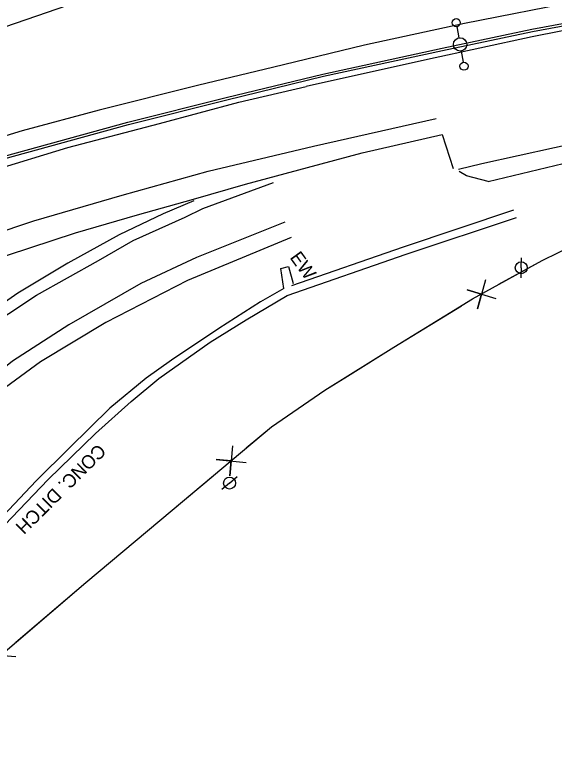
# Model space of a CAD drawing. Extents: x 1746719 to 1766531, y 631721 to 662391.
# Drawn here: x 1756095.3 to 1756296.8, y 647424.9 to 647698.7 of the extents above; entities that cross this region are included whole.
import ezdxf

# ---------------------------------------------------------------- set-up
doc = ezdxf.new("R2010")
doc.units = 0
for name, color, linetype in [('SURVEY - AERIAL SURVEY - Photo Control - Points - Elevations', 7, 'Continuous'), ('SURVEY - AERIAL SURVEY - Photo Control - Points - Numbers', 7, 'Continuous'), ('SURVEY - CENTERLINE - Existing Roads - Development', 7, 'Continuous'), ('SURVEY - CENTERLINE - Existing Roads Curve Text', 7, 'Continuous'), ('SURVEY - CENTERLINE - Existing Roads Text', 7, 'Continuous'), ('SURVEY - CENTERLINE - Preliminary - Development', 7, 'Continuous')]:
    doc.layers.add(name, color=color, linetype=linetype)

msp = doc.modelspace()

# ---------------------------------------------------------------- linework, layer by layer
at = {"layer": 'SURVEY - AERIAL SURVEY - Photo Control - Points - Elevations'}
for points in [[(1755954.72, 647648.3), (1755989.22, 647660.43), (1756026.6, 647672.3), (1756054.68, 647681.87), (1756083.92, 647691.55), (1756115.23, 647702.26), (1756143.43, 647711.99), (1756180.73, 647724.19), (1756222.98, 647737.63), (1756266.35, 647751), (1756305.16, 647761.46), (1756339.73, 647770.01), (1756374.54, 647777.65), (1756406.28, 647784.48), (1756443.57, 647792.2), (1756489.44, 647801.49), (1756526.98, 647809.31), (1756571.08, 647819.16), (1756597.91, 647824.93), (1756633.03, 647831.55), (1756667.53, 647838.51)], [(1756688.12, 647743.29), (1756642.82, 647741.72), (1756590.89, 647738.99), (1756584.86, 647738.56), (1756557.53, 647736.67), (1756521.55, 647733.87), (1756481.84, 647729.89), (1756443.1, 647725.5), (1756408.28, 647720.79), (1756372.69, 647715.32), (1756344.69, 647710.9), (1756306.43, 647703.9), (1756263.32, 647695.43), (1756225.94, 647687.26), (1756191.55, 647678.91), (1756164.17, 647672.37), (1756126.84, 647663), (1756098.19, 647655.28), (1756048.63, 647640.13), (1755998.03, 647624.58), (1755940.35, 647607.09), (1755909.06, 647591.76), (1755887.54, 647581.07)], [(1756692.11, 647726.82), (1756653.45, 647725.8), (1756614.69, 647724.47), (1756572.34, 647721.85), (1756530.54, 647719.21), (1756489.63, 647716.65), (1756447.95, 647713.39), (1756411.37, 647709.56), (1756368.68, 647704.07), (1756319.43, 647696.55), (1756288.55, 647690.38), (1756249.52, 647681.93), (1756204.21, 647671.94)], [(1756698.06, 647692.78), (1756655.4, 647691.4), (1756606.14, 647688.96), (1756563.67, 647686.17), (1756518.24, 647682.43), (1756456.87, 647676.15), (1756405.02, 647669.16), (1756360.08, 647661.66), (1756323.97, 647654.91), (1756269.74, 647642.96), (1756261.04, 647640.91)], [(1756272.19, 647636.41), (1756300.15, 647643.12), (1756332.41, 647650.08), (1756366.9, 647656.27), (1756400.63, 647661.77), (1756438.54, 647667.14), (1756470.13, 647670.48), (1756503.16, 647674.19), (1756535.41, 647677.36), (1756579.41, 647681.05), (1756608.9, 647683.41), (1756619.7, 647684.42), (1756641.13, 647684.02), (1756677.82, 647684.3), (1756699.76, 647685.18)], [(1756086.53, 647640.47), (1756115.25, 647649.09), (1756149.41, 647658.13), (1756179.04, 647665.99), (1756204.21, 647671.94)], [(1755673.02, 647457.34), (1755715.69, 647472.62), (1755746.5, 647484.07), (1755773.06, 647495.06), (1755807.2, 647508.49), (1755848.78, 647525.72), (1755913.95, 647552.75), (1755964.79, 647573.33), (1756037.87, 647600.08), (1756102.49, 647621.72), (1756135.53, 647631.38), (1756167.64, 647640.25), (1756206.94, 647649.66), (1756252.67, 647659.94)], [(1756162.1, 647629.89), (1756181.48, 647635.42), (1756204.65, 647641.7), (1756225.06, 647647.15), (1756254.92, 647654.01), (1756259.1, 647641.3)], [(1756272.19, 647636.41), (1756264.05, 647638.6), (1756261.32, 647640.2)], [(1755901.54, 647291.92), (1755901.54, 647284.28), (1755912.06, 647314.58), (1755923.64, 647358.27), (1755934.2, 647389.61), (1755949.58, 647422.95), (1755964.93, 647451.71), (1755982.99, 647480.25), (1755999.67, 647501.9), (1756021.03, 647526.54), (1756043.79, 647548.66), (1756065.08, 647566.77), (1756082.73, 647580.28), (1756103.54, 647594.04), (1756126.64, 647606.91), (1756139.65, 647614.38), (1756158.97, 647623.1), (1756165.66, 647626.39), (1756191.94, 647636.11)], [(1755847.39, 647516.96), (1755877.54, 647526.88), (1755917.46, 647540.34), (1755960.81, 647554.31), (1756003.69, 647571.2), (1756026.52, 647579.09), (1756057.87, 647589.06), (1756086.61, 647599.01), (1756084.15, 647606.19), (1756118.08, 647617.23), (1756141.19, 647623.93), (1756162.1, 647629.89)], [(1756162.25, 647629.22), (1756150.73, 647624.31), (1756134.41, 647616.49), (1756115.17, 647605.97), (1756096.54, 647594.79), (1756073.68, 647578.85), (1756047.27, 647557.53), (1756025.62, 647537.71), (1756010.88, 647521.88), (1755989.77, 647496.88), (1755973.63, 647473.98), (1755965.58, 647461.65), (1755953.95, 647442.31), (1755944.28, 647423.24)], [(1756196.23, 647621.23), (1756163.19, 647608.09), (1756142.43, 647598.31), (1756115.6, 647582.88), (1756094.53, 647569.4), (1756069.23, 647549.16), (1756046.62, 647529.61), (1756021.61, 647503.78), (1756004.17, 647481.76), (1755986.1, 647456.61), (1755978.78, 647444.02), (1755964.97, 647420.09), (1755953.1, 647393.57), (1755942.64, 647365.77), (1755935.09, 647339.13), (1755921.59, 647286.55), (1755898.33, 647200.1), (1755871.66, 647119.87), (1755863.93, 647089.33), (1755860.04, 647062.65), (1755858.45, 647036.54), (1755857.95, 646998.07)], [(1756198.58, 647615.51), (1756159.89, 647599.49), (1756129.35, 647583.84), (1756105.04, 647569.13), (1756084.3, 647554.04), (1756061.27, 647534.89), (1756037.65, 647512.87), (1756017.77, 647490.02), (1755998.53, 647465.46), (1755990.47, 647453.82), (1755983.57, 647442.75), (1755973.04, 647423.94)]]:
    msp.add_lwpolyline(points, dxfattribs=at)
at = {"layer": 'SURVEY - AERIAL SURVEY - Photo Control - Points - Numbers'}
for points in [[(1756040.66, 647634.61), (1756050.3, 647631.89), (1756091.35, 647644.88), (1756137.85, 647657.71), (1756174.5, 647666.92), (1756210.6, 647675.68), (1756255.14, 647685.3), (1756288.64, 647692.35), (1756314.22, 647697.12), (1756345.47, 647702.62), (1756370.92, 647707.23), (1756396.68, 647710.82), (1756418.41, 647713.79), (1756444.93, 647716.97), (1756488.77, 647722.56), (1756512.21, 647724.7), (1756536.96, 647727.2), (1756548.81, 647728.02), (1756589.91, 647730.88), (1756626.03, 647732.69), (1756647.67, 647734.62), (1756689.68, 647733.96)], [(1756040.89, 647635.46), (1756050.28, 647632.81), (1756091.1, 647645.73), (1756137.63, 647658.56), (1756174.29, 647667.77), (1756210.4, 647676.54), (1756254.96, 647686.16), (1756288.47, 647693.22), (1756314.06, 647697.99), (1756345.32, 647703.49), (1756370.79, 647708.1), (1756396.57, 647711.69), (1756418.3, 647714.66), (1756444.83, 647717.84), (1756488.68, 647723.44), (1756512.14, 647725.58), (1756536.89, 647728.08), (1756548.75, 647728.9), (1756589.86, 647731.76), (1756625.97, 647733.57), (1756647.64, 647735.5), (1756689.7, 647734.84)]]:
    msp.add_lwpolyline(points, dxfattribs=at)
at = {"layer": 'SURVEY - CENTERLINE - Existing Roads - Development'}
for p, q in [((1756260.49, 647694.22), (1756261.24, 647690.04)), ((1756262.11, 647685.12), (1756262.85, 647680.93)), ((1756284.49, 647604.26), (1756284.63, 647608)), ((1756284.49, 647604.26), (1756284.34, 647600.51)), ((1756175.58, 647523.9), (1756178.45, 647526.32)), ((1756175.58, 647523.9), (1756172.71, 647521.48))]:
    msp.add_line(p, q, dxfattribs=at)
for centre, radius in [((1756260.23, 647695.7), 1.5), ((1756261.67, 647687.58), 2.5), ((1756263.11, 647679.45), 1.5), ((1756284.49, 647604.26), 2.25), ((1756175.58, 647523.9), 2.25)]:
    msp.add_circle(centre, radius, dxfattribs=at)
at = {"layer": 'SURVEY - CENTERLINE - Existing Roads Curve Text'}
for points in [[(1756276.13, 647598.06), (1756292.3, 647606.97), (1756304.43, 647612.91), (1756318.23, 647617.11)], [(1755945.78, 646950.44), (1755943.69, 647004.03), (1755943.06, 647057.63), (1755942.49, 647104.16), (1755942.32, 647144.72), (1755953.65, 647184.07), (1755966.31, 647232.14), (1755978.17, 647274.63), (1755991.6, 647324.38), (1756000.9, 647357.02), (1756009.99, 647387.03), (1756011.62, 647390.94), (1756014.9, 647394.26), (1756040.75, 647416.51), (1756082.94, 647453.61), (1756121.95, 647486.81), (1756154.21, 647513.77), (1756191.18, 647544.89), (1756211.19, 647558.56), (1756236.95, 647574.64), (1756266.27, 647592.63), (1756292.3, 647606.97), (1756304.43, 647612.91)], [(1756271.18, 647599.79), (1756268.12, 647588.97), (1756269.7, 647594.4), (1756264.26, 647595.97), (1756275.04, 647592.78)], [(1756219.6, 647563.81), (1756236.95, 647574.64), (1756262.14, 647590.09)], [(1756181.81, 647537), (1756191.18, 647544.89), (1756211.19, 647558.56), (1756219.6, 647563.81)], [(1756176.62, 647537.73), (1756175.73, 647526.53), (1756176.22, 647532.16), (1756170.58, 647532.65), (1756181.77, 647531.61)], [(1756131.17, 647494.52), (1756154.21, 647513.77), (1756169.49, 647526.64)], [(1756095.77, 647464.53), (1756121.95, 647486.81), (1756131.17, 647494.52)], [(1756090.58, 647465.23), (1756089.75, 647454.01), (1756090.2, 647459.65), (1756084.56, 647460.1), (1756095.76, 647459.14)]]:
    msp.add_lwpolyline(points, dxfattribs=at)
at = {"layer": 'SURVEY - CENTERLINE - Existing Roads Text'}
for points in [[(1756198.86, 647597.66), (1756240.51, 647612.05), (1756281.76, 647625.81)], [(1756197.11, 647593.93), (1756241.5, 647609.26), (1756282.75, 647623.02)], [(1756195.89, 647596.48), (1756194.73, 647604.02), (1756197.59, 647604.68), (1756199.39, 647598.35)], [(1756041.77, 647466.96), (1756045.27, 647464.34), (1756068.04, 647484.55), (1756088.84, 647505.4), (1756107.84, 647525.25), (1756125.47, 647542.39), (1756138.89, 647554.31), (1756149.22, 647562.87), (1756168.38, 647576.42), (1756181.73, 647584.75), (1756197.11, 647593.93)], [(1756195.89, 647596.48), (1756187.19, 647591.51), (1756171.52, 647581.52), (1756153.88, 647569.78), (1756144.43, 647562.98), (1756130.9, 647551.9), (1756115.83, 647536.99), (1756103.4, 647524.75), (1756086.94, 647507.49), (1756069.15, 647489.79), (1756066.86, 647487.06), (1756062.85, 647485.15)]]:
    msp.add_lwpolyline(points, dxfattribs=at)

# ---------------------------------------------------------------- texts
at = {"layer": 'SURVEY - CENTERLINE - Preliminary - Development'}
for s, rotation, p in [('EW', 305.8103, (1756197.88, 647608.03)), ('CONC. DITCH', 224.7998, (1756126.41, 647538.85))]:
    msp.add_text(s, height=5, rotation=rotation, dxfattribs=at).set_placement(p)

doc.saveas('drawing.dxf')
